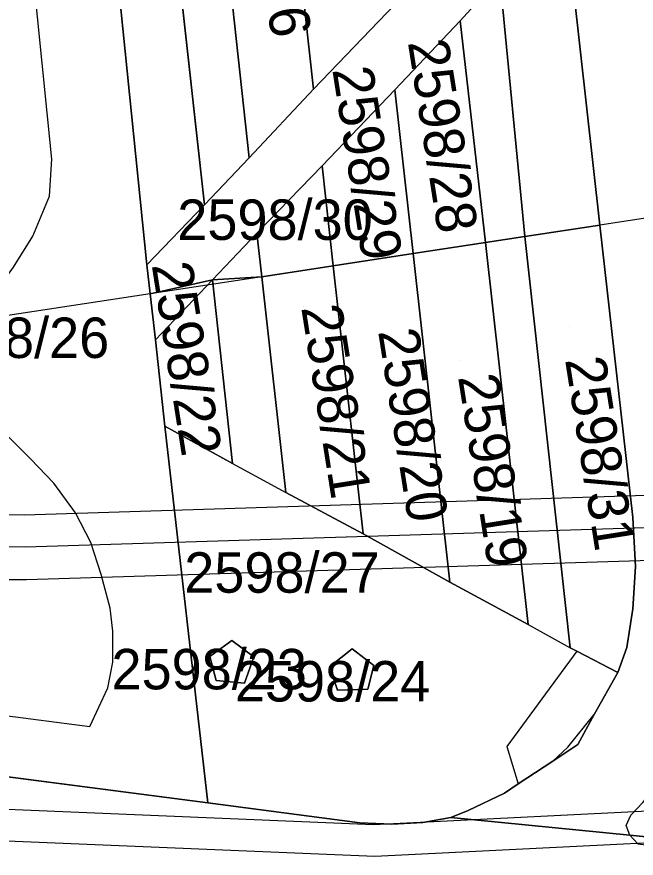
# Model space of a CAD drawing. Extents: x -263423 to -261326, y -1240067 to -1237864.
# Drawn here: x -263190.74 to -263160.11, y -1239995.08 to -1239953.46 of the extents above; entities that cross this region are included whole.
import ezdxf

# ---------------------------------------------------------------- set-up
doc = ezdxf.new("R2010")
doc.units = 0
for name, color, linetype in [('body_kn', 7, 'Continuous'), ('kladpar_druhypozemkov', 7, 'Continuous'), ('kladpar_hranice', 7, 'Continuous'), ('kladpar_parcelnecisla', 7, 'Continuous'), ('kladpar_plochy', 7, 'Continuous'), ('kladpar_sipky', 7, 'Continuous'), ('linie', 7, 'Continuous'), ('tarchy_linie', 7, 'Continuous'), ('zappar_hrandruhpozemk', 7, 'Continuous')]:
    doc.layers.add(name, color=color, linetype=linetype)

msp = doc.modelspace()

# ---------------------------------------------------------------- linework, layer by layer
at = {"layer": 'body_kn'}
for p, q in [((-263168.82, -1239953.66), (-263168.82, -1239953.66)), ((-263168.82, -1239953.66), (-263168.82, -1239953.66)), ((-263176.07, -1239957.04), (-263176.07, -1239957.04)), ((-263172.04, -1239957.08), (-263172.04, -1239957.08)), ((-263172.04, -1239957.08), (-263172.04, -1239957.08)), ((-263189.01, -1239960.5), (-263189.01, -1239960.5)), ((-263179.26, -1239960.44), (-263179.26, -1239960.44)), ((-263175.64, -1239960.83), (-263175.64, -1239960.83)), ((-263175.64, -1239960.83), (-263175.64, -1239960.83)), ((-263189.13, -1239962.34), (-263189.13, -1239962.34)), ((-263181.47, -1239962.77), (-263181.47, -1239962.77)), ((-263181.47, -1239962.77), (-263181.47, -1239962.77)), ((-263161.9, -1239963.77), (-263161.9, -1239963.77)), ((-263178.87, -1239964.17), (-263178.87, -1239964.17)), ((-263189.96, -1239964.32), (-263189.96, -1239964.32)), ((-263167.57, -1239964.63), (-263167.57, -1239964.63)), ((-263165.62, -1239964.33), (-263165.62, -1239964.33)), ((-263165.62, -1239964.33), (-263165.62, -1239964.33)), ((-263171.14, -1239965.17), (-263171.14, -1239965.17)), ((-263171.14, -1239965.17), (-263171.14, -1239965.17)), ((-263184.32, -1239965.74), (-263184.32, -1239965.74)), ((-263175.09, -1239965.78), (-263175.09, -1239965.78)), ((-263175.09, -1239965.78), (-263175.09, -1239965.78)), ((-263178.63, -1239966.32), (-263178.63, -1239966.32)), ((-263178.63, -1239966.32), (-263178.63, -1239966.32)), ((-263181.06, -1239966.48), (-263181.06, -1239966.48)), ((-263181.06, -1239966.48), (-263181.06, -1239966.48)), ((-263184.15, -1239967.16), (-263184.15, -1239967.16)), ((-263183.88, -1239969.44), (-263183.88, -1239969.44)), ((-263183.88, -1239969.44), (-263183.88, -1239969.44)), ((-263183.42, -1239973.72), (-263183.42, -1239973.72)), ((-263183.42, -1239973.72), (-263183.42, -1239973.72)), ((-263190.07, -1239975.33), (-263190.07, -1239975.33)), ((-263180.07, -1239975.56), (-263180.07, -1239975.56)), ((-263180.07, -1239975.56), (-263180.07, -1239975.56)), ((-263188.92, -1239976.53), (-263188.92, -1239976.53)), ((-263177.44, -1239976.99), (-263177.44, -1239976.99)), ((-263187.84, -1239978), (-263187.84, -1239978)), ((-263190.37, -1239978.1), (-263190.37, -1239978.1)), ((-263160.28, -1239978.23), (-263160.28, -1239978.23)), ((-263173.61, -1239979.03), (-263173.61, -1239979.03)), ((-263187.08, -1239979.46), (-263187.08, -1239979.46)), ((-263190.32, -1239979.7), (-263190.32, -1239979.7)), ((-263160.14, -1239980.65), (-263160.14, -1239980.65)), ((-263190.27, -1239981.3), (-263190.27, -1239981.3)), ((-263190.27, -1239981.3), (-263190.27, -1239981.3)), ((-263186.57, -1239981.05), (-263186.57, -1239981.05)), ((-263169.32, -1239981.42), (-263169.32, -1239981.42)), ((-263186.12, -1239982.71), (-263186.12, -1239982.71)), ((-263160.27, -1239982.75), (-263160.27, -1239982.75)), ((-263165.45, -1239983.53), (-263165.45, -1239983.53)), ((-263165.45, -1239983.53), (-263165.45, -1239983.53)), ((-263185.99, -1239983.85), (-263185.99, -1239983.85)), ((-263180.11, -1239984.32), (-263180.11, -1239984.32)), ((-263180.11, -1239984.32), (-263180.11, -1239984.32)), ((-263163.37, -1239984.67), (-263163.37, -1239984.67)), ((-263160.58, -1239984.66), (-263160.58, -1239984.66)), ((-263174.16, -1239984.73), (-263174.16, -1239984.73)), ((-263174.16, -1239984.73), (-263174.16, -1239984.73)), ((-263163.05, -1239984.84), (-263163.05, -1239984.84)), ((-263163.05, -1239984.84), (-263163.05, -1239984.84)), ((-263185.99, -1239985.38), (-263185.99, -1239985.38)), ((-263181.2, -1239985.1), (-263181.2, -1239985.1)), ((-263179.03, -1239985.12), (-263179.03, -1239985.12)), ((-263175.28, -1239985.62), (-263175.28, -1239985.62)), ((-263173.08, -1239985.55), (-263173.08, -1239985.55)), ((-263161.01, -1239985.89), (-263161.01, -1239985.89)), ((-263180.89, -1239986.29), (-263180.89, -1239986.29)), ((-263186.24, -1239986.65), (-263186.24, -1239986.65)), ((-263179.48, -1239986.43), (-263179.48, -1239986.43)), ((-263173.38, -1239986.72), (-263173.38, -1239986.72)), ((-263174.88, -1239986.77), (-263174.88, -1239986.77)), ((-263162.18, -1239987.98), (-263162.18, -1239987.98)), ((-263187.13, -1239988.56), (-263187.13, -1239988.56)), ((-263187.13, -1239988.56), (-263187.13, -1239988.56)), ((-263166.5, -1239989.55), (-263166.5, -1239989.55)), ((-263163.49, -1239989.59), (-263163.49, -1239989.59)), ((-263162.99, -1239989.46), (-263162.99, -1239989.46)), ((-263164.24, -1239990.28), (-263164.24, -1239990.28)), ((-263164.24, -1239990.28), (-263164.24, -1239990.28)), ((-263165.94, -1239991.41), (-263165.94, -1239991.41)), ((-263166.63, -1239991.87), (-263166.63, -1239991.87)), ((-263181.29, -1239992.35), (-263181.29, -1239992.35)), ((-263168.42, -1239992.72), (-263168.42, -1239992.72)), ((-263160.38, -1239992.95), (-263160.38, -1239992.95)), ((-263173.78, -1239993.33), (-263173.78, -1239993.33)), ((-263172.19, -1239993.39), (-263172.19, -1239993.39)), ((-263170.67, -1239993.32), (-263170.67, -1239993.32)), ((-263169.27, -1239993.07), (-263169.27, -1239993.07)), ((-263173.11, -1239993.43), (-263173.11, -1239993.43)), ((-263160.6, -1239993.46), (-263160.6, -1239993.46)), ((-263160.43, -1239993.94), (-263160.43, -1239993.94)), ((-263160.43, -1239993.94), (-263160.43, -1239993.94)), ((-263173.03, -1239995), (-263173.03, -1239995))]:
    msp.add_line(p, q, dxfattribs=at)
at = {"layer": 'kladpar_druhypozemkov'}
for p, q in [((-263168.82, -1239960.69), (-263168.82, -1239960.69)), ((-263172.56, -1239961.5), (-263172.56, -1239961.5)), ((-263176.57, -1239962.57), (-263176.57, -1239962.57)), ((-263176.57, -1239967.78), (-263176.57, -1239967.78)), ((-263182.97, -1239968.21), (-263182.97, -1239968.21)), ((-263163.39, -1239968.79), (-263163.39, -1239968.79)), ((-263172.7, -1239969.12), (-263172.7, -1239969.12)), ((-263168.82, -1239970.46), (-263168.82, -1239970.46)), ((-263181.49, -1239970.98), (-263181.49, -1239970.98)), ((-263178.2, -1239979.83), (-263178.2, -1239979.83)), ((-263180.17, -1239985.27), (-263180.17, -1239985.27)), ((-263174.1, -1239985.6), (-263174.1, -1239985.6))]:
    msp.add_line(p, q, dxfattribs=at)
at = {"layer": 'kladpar_hranice'}
msp.add_line((-263181.29, -1239992.35), (-263183.42, -1239973.72), dxfattribs=at)
for points in [[(-263178.81, -1239846.85), (-263172.6, -1239902.36), (-263168.4, -1239901.9), (-263168.05, -1239905.15), (-263172.25, -1239905.62), (-263167.47, -1239948.09), (-263165.39, -1239950.06), (-263166.86, -1239951.52), (-263165.62, -1239964.33), (-263167.57, -1239964.63), (-263168.82, -1239953.66), (-263172.04, -1239957.08), (-263175.64, -1239960.83), (-263178.87, -1239964.17), (-263178.63, -1239966.32), (-263181.06, -1239966.48), (-263184.15, -1239967.16), (-263184.32, -1239965.74), (-263181.47, -1239962.77), (-263187.59, -1239907.31), (-263190.22, -1239907.6), (-263190.58, -1239904.35), (-263187.96, -1239904.06)], [(-263172.25, -1239905.62), (-263168.05, -1239905.15), (-263164.52, -1239940.44), (-263161.9, -1239963.77), (-263165.62, -1239964.33), (-263166.86, -1239951.52), (-263165.39, -1239950.06), (-263167.47, -1239948.09), (-263172.25, -1239905.62)], [(-263185.17, -1239907.05), (-263184.51, -1239912.65), (-263184.18, -1239915.4), (-263182.68, -1239928.94), (-263181.97, -1239935.45), (-263179.26, -1239960.44), (-263176.07, -1239957.04), (-263172.45, -1239953.27), (-263169.24, -1239949.95), (-263174.2, -1239905.83), (-263176.25, -1239906.08), (-263179.86, -1239906.49), (-263185.17, -1239907.05)], [(-263190.22, -1239907.6), (-263184.32, -1239965.74), (-263184.15, -1239967.16), (-263183.88, -1239969.44), (-263183.42, -1239973.72), (-263181.29, -1239992.35), (-263191.83, -1239990.98)], [(-263190.22, -1239907.6), (-263187.59, -1239907.31), (-263181.47, -1239962.77), (-263184.32, -1239965.74), (-263190.22, -1239907.6)], [(-263181.97, -1239935.45), (-263179.23, -1239936.92), (-263178.31, -1239938.12), (-263177.98, -1239939.66), (-263176.07, -1239957.04), (-263179.26, -1239960.44), (-263181.97, -1239935.45)], [(-263172.45, -1239953.27), (-263176.07, -1239957.04), (-263177.98, -1239939.66)], [(-263153.75, -1239994.6), (-263160.43, -1239993.94), (-263169.27, -1239993.07), (-263168.42, -1239992.72), (-263166.63, -1239991.87), (-263165.94, -1239991.41), (-263164.24, -1239990.28), (-263162.99, -1239989.46), (-263162.18, -1239987.98), (-263161.01, -1239985.89), (-263160.58, -1239984.66), (-263160.27, -1239982.75), (-263160.14, -1239980.65), (-263160.28, -1239978.23), (-263161.9, -1239963.77), (-263164.52, -1239940.44)], [(-263172.04, -1239957.08), (-263168.82, -1239953.66), (-263167.57, -1239964.63), (-263171.14, -1239965.17), (-263172.04, -1239957.08)], [(-263175.64, -1239960.83), (-263172.04, -1239957.08), (-263171.14, -1239965.17), (-263175.09, -1239965.78), (-263175.64, -1239960.83)], [(-263178.63, -1239966.32), (-263178.87, -1239964.17), (-263175.64, -1239960.83), (-263175.09, -1239965.78), (-263178.63, -1239966.32)], [(-263165.62, -1239964.33), (-263161.9, -1239963.77), (-263160.28, -1239978.23), (-263160.14, -1239980.65), (-263160.27, -1239982.75), (-263160.58, -1239984.66), (-263161.01, -1239985.89), (-263163.05, -1239984.84), (-263163.37, -1239984.67), (-263165.62, -1239964.33)], [(-263183.42, -1239973.72), (-263180.07, -1239975.56), (-263181.06, -1239966.48), (-263178.63, -1239966.32), (-263177.44, -1239976.99), (-263173.61, -1239979.03), (-263169.32, -1239981.42), (-263165.45, -1239983.53), (-263167.57, -1239964.63), (-263165.62, -1239964.33), (-263163.37, -1239984.67), (-263163.05, -1239984.84), (-263161.01, -1239985.89), (-263162.18, -1239987.98), (-263162.99, -1239989.46), (-263164.24, -1239990.28), (-263165.94, -1239991.41), (-263166.63, -1239991.87), (-263168.42, -1239992.72), (-263169.27, -1239993.07), (-263170.67, -1239993.32), (-263172.19, -1239993.39), (-263173.78, -1239993.33), (-263181.29, -1239992.35)], [(-263171.14, -1239965.17), (-263167.57, -1239964.63), (-263165.45, -1239983.53), (-263169.32, -1239981.42), (-263171.14, -1239965.17)], [(-263175.09, -1239965.78), (-263171.14, -1239965.17), (-263169.32, -1239981.42), (-263173.61, -1239979.03), (-263175.09, -1239965.78)], [(-263178.63, -1239966.32), (-263175.09, -1239965.78), (-263173.61, -1239979.03), (-263177.44, -1239976.99), (-263178.63, -1239966.32)], [(-263181.06, -1239966.48), (-263183.88, -1239969.44), (-263184.15, -1239967.16), (-263181.06, -1239966.48)], [(-263183.88, -1239969.44), (-263181.06, -1239966.48), (-263180.07, -1239975.56), (-263183.42, -1239973.72), (-263183.88, -1239969.44)], [(-263271.44, -1239977.73), (-263248.75, -1239983.7), (-263191.83, -1239990.98), (-263181.29, -1239992.35), (-263173.78, -1239993.33), (-263172.19, -1239993.39), (-263170.67, -1239993.32), (-263169.27, -1239993.07), (-263160.43, -1239993.94), (-263153.75, -1239994.6)], [(-263180.11, -1239984.32), (-263179.03, -1239985.12), (-263179.48, -1239986.43), (-263180.89, -1239986.29), (-263181.2, -1239985.1), (-263180.11, -1239984.32)], [(-263180.89, -1239986.29), (-263179.48, -1239986.43), (-263179.03, -1239985.12), (-263180.11, -1239984.32), (-263181.2, -1239985.1), (-263180.89, -1239986.29)], [(-263174.16, -1239984.73), (-263173.08, -1239985.55), (-263173.38, -1239986.72), (-263174.88, -1239986.77), (-263175.28, -1239985.62), (-263174.16, -1239984.73)], [(-263174.88, -1239986.77), (-263173.38, -1239986.72), (-263173.08, -1239985.55), (-263174.16, -1239984.73), (-263175.28, -1239985.62), (-263174.88, -1239986.77)]]:
    msp.add_lwpolyline(points, dxfattribs=at)
at = {"layer": 'kladpar_plochy'}
for p, q in [((-263190.22, -1239907.6), (-263184.32, -1239965.74)), ((-263181.47, -1239962.77), (-263187.59, -1239907.31)), ((-263181.97, -1239935.45), (-263179.26, -1239960.44)), ((-263161.9, -1239963.77), (-263164.52, -1239940.44)), ((-263166.86, -1239951.52), (-263165.62, -1239964.33)), ((-263176.07, -1239957.04), (-263172.45, -1239953.27)), ((-263168.82, -1239953.66), (-263172.04, -1239957.08)), ((-263167.57, -1239964.63), (-263168.82, -1239953.66)), ((-263179.26, -1239960.44), (-263176.07, -1239957.04)), ((-263172.04, -1239957.08), (-263175.64, -1239960.83)), ((-263175.64, -1239960.83), (-263178.87, -1239964.17)), ((-263184.32, -1239965.74), (-263181.47, -1239962.77)), ((-263160.28, -1239978.23), (-263161.9, -1239963.77)), ((-263178.87, -1239964.17), (-263178.63, -1239966.32)), ((-263165.62, -1239964.33), (-263167.57, -1239964.63)), ((-263167.57, -1239964.63), (-263165.62, -1239964.33)), ((-263165.45, -1239983.53), (-263167.57, -1239964.63)), ((-263165.62, -1239964.33), (-263163.37, -1239984.67)), ((-263184.15, -1239967.16), (-263184.32, -1239965.74)), ((-263184.32, -1239965.74), (-263184.15, -1239967.16)), ((-263178.63, -1239966.32), (-263181.06, -1239966.48)), ((-263181.06, -1239966.48), (-263178.63, -1239966.32)), ((-263178.63, -1239966.32), (-263177.44, -1239976.99)), ((-263181.06, -1239966.48), (-263184.15, -1239967.16)), ((-263180.07, -1239975.56), (-263181.06, -1239966.48)), ((-263184.15, -1239967.16), (-263183.88, -1239969.44)), ((-263183.88, -1239969.44), (-263183.42, -1239973.72)), ((-263183.42, -1239973.72), (-263180.07, -1239975.56)), ((-263181.29, -1239992.35), (-263183.42, -1239973.72)), ((-263183.42, -1239973.72), (-263181.29, -1239992.35)), ((-263177.44, -1239976.99), (-263173.61, -1239979.03)), ((-263160.14, -1239980.65), (-263160.28, -1239978.23)), ((-263173.61, -1239979.03), (-263169.32, -1239981.42)), ((-263160.27, -1239982.75), (-263160.14, -1239980.65)), ((-263169.32, -1239981.42), (-263165.45, -1239983.53)), ((-263160.58, -1239984.66), (-263160.27, -1239982.75)), ((-263180.11, -1239984.32), (-263181.2, -1239985.1)), ((-263179.03, -1239985.12), (-263180.11, -1239984.32)), ((-263163.37, -1239984.67), (-263163.05, -1239984.84)), ((-263161.01, -1239985.89), (-263160.58, -1239984.66)), ((-263174.16, -1239984.73), (-263175.28, -1239985.62)), ((-263173.08, -1239985.55), (-263174.16, -1239984.73)), ((-263163.05, -1239984.84), (-263161.01, -1239985.89)), ((-263181.2, -1239985.1), (-263180.89, -1239986.29)), ((-263179.48, -1239986.43), (-263179.03, -1239985.12)), ((-263175.28, -1239985.62), (-263174.88, -1239986.77)), ((-263173.38, -1239986.72), (-263173.08, -1239985.55)), ((-263161.01, -1239985.89), (-263162.18, -1239987.98)), ((-263162.18, -1239987.98), (-263161.01, -1239985.89)), ((-263180.89, -1239986.29), (-263179.48, -1239986.43)), ((-263174.88, -1239986.77), (-263173.38, -1239986.72)), ((-263162.18, -1239987.98), (-263162.99, -1239989.46)), ((-263162.99, -1239989.46), (-263162.18, -1239987.98)), ((-263162.99, -1239989.46), (-263164.24, -1239990.28)), ((-263164.24, -1239990.28), (-263162.99, -1239989.46)), ((-263164.24, -1239990.28), (-263165.94, -1239991.41)), ((-263165.94, -1239991.41), (-263164.24, -1239990.28)), ((-263191.83, -1239990.98), (-263181.29, -1239992.35)), ((-263181.29, -1239992.35), (-263191.83, -1239990.98)), ((-263165.94, -1239991.41), (-263166.63, -1239991.87)), ((-263166.63, -1239991.87), (-263165.94, -1239991.41)), ((-263166.63, -1239991.87), (-263168.42, -1239992.72)), ((-263168.42, -1239992.72), (-263166.63, -1239991.87)), ((-263173.78, -1239993.33), (-263181.29, -1239992.35)), ((-263181.29, -1239992.35), (-263173.78, -1239993.33)), ((-263168.42, -1239992.72), (-263169.27, -1239993.07)), ((-263169.27, -1239993.07), (-263168.42, -1239992.72)), ((-263172.19, -1239993.39), (-263173.78, -1239993.33)), ((-263173.78, -1239993.33), (-263172.19, -1239993.39)), ((-263170.67, -1239993.32), (-263172.19, -1239993.39)), ((-263172.19, -1239993.39), (-263170.67, -1239993.32)), ((-263169.27, -1239993.07), (-263170.67, -1239993.32)), ((-263170.67, -1239993.32), (-263169.27, -1239993.07)), ((-263169.27, -1239993.07), (-263160.43, -1239993.94)), ((-263160.43, -1239993.94), (-263169.27, -1239993.07)), ((-263160.43, -1239993.94), (-263153.75, -1239994.6)), ((-263153.75, -1239994.6), (-263160.43, -1239993.94))]:
    msp.add_line(p, q, dxfattribs=at)
for points in [[(-263172.25, -1239905.62), (-263168.05, -1239905.15), (-263164.52, -1239940.44), (-263161.9, -1239963.77), (-263165.62, -1239964.33), (-263166.86, -1239951.52), (-263165.39, -1239950.06), (-263167.47, -1239948.09)], [(-263190.22, -1239907.6), (-263187.59, -1239907.31), (-263181.47, -1239962.77), (-263184.32, -1239965.74)], [(-263181.97, -1239935.45), (-263179.23, -1239936.92), (-263178.31, -1239938.12), (-263177.98, -1239939.66), (-263176.07, -1239957.04), (-263179.26, -1239960.44)], [(-263172.04, -1239957.08), (-263168.82, -1239953.66), (-263167.57, -1239964.63), (-263171.14, -1239965.17)], [(-263175.64, -1239960.83), (-263172.04, -1239957.08), (-263171.14, -1239965.17), (-263175.09, -1239965.78)], [(-263178.63, -1239966.32), (-263178.87, -1239964.17), (-263175.64, -1239960.83), (-263175.09, -1239965.78)], [(-263165.62, -1239964.33), (-263161.9, -1239963.77), (-263160.28, -1239978.23), (-263160.14, -1239980.65), (-263160.27, -1239982.75), (-263160.58, -1239984.66), (-263161.01, -1239985.89), (-263163.05, -1239984.84), (-263163.37, -1239984.67)], [(-263171.14, -1239965.17), (-263167.57, -1239964.63), (-263165.45, -1239983.53), (-263169.32, -1239981.42)], [(-263175.09, -1239965.78), (-263171.14, -1239965.17), (-263169.32, -1239981.42), (-263173.61, -1239979.03)], [(-263178.63, -1239966.32), (-263175.09, -1239965.78), (-263173.61, -1239979.03), (-263177.44, -1239976.99)], [(-263181.06, -1239966.48), (-263183.88, -1239969.44), (-263184.15, -1239967.16)], [(-263183.88, -1239969.44), (-263181.06, -1239966.48), (-263180.07, -1239975.56), (-263183.42, -1239973.72)], [(-263180.11, -1239984.32), (-263179.03, -1239985.12), (-263179.48, -1239986.43), (-263180.89, -1239986.29), (-263181.2, -1239985.1)], [(-263174.16, -1239984.73), (-263173.08, -1239985.55), (-263173.38, -1239986.72), (-263174.88, -1239986.77), (-263175.28, -1239985.62)]]:
    msp.add_lwpolyline(points, close=True, dxfattribs=at)
msp.add_lwpolyline([(-263172.45, -1239953.27), (-263176.07, -1239957.04), (-263177.98, -1239939.66)], dxfattribs=at)
at = {"layer": 'kladpar_sipky'}
msp.add_line((-263183.77, -1239968.21), (-263183.77, -1239968.21), dxfattribs=at)
at = {"layer": 'linie'}
msp.add_lwpolyline([(-263142.39, -1239960.79), (-263161.9, -1239963.77), (-263165.62, -1239964.33), (-263167.57, -1239964.63), (-263171.14, -1239965.17), (-263175.09, -1239965.78), (-263178.63, -1239966.32), (-263184.15, -1239967.16), (-263200.62, -1239969.67), (-263221.83, -1239972.48), (-263226.02, -1239972.99), (-263271.44, -1239977.73), (-263294.57, -1239975.32)], dxfattribs=at)
at = {"layer": 'tarchy_linie'}
for points in [[(-263294.6, -1239973.59), (-263291.63, -1239974.47), (-263273.28, -1239975.85), (-263273.09, -1239975.95), (-263270.87, -1239976.78), (-263269.02, -1239977.22), (-263266.8, -1239977.22), (-263261.88, -1239976.71), (-263245.34, -1239977.95), (-263200.07, -1239978.07), (-263199.83, -1239979.49), (-263196.85, -1239979.1), (-263196.97, -1239978.08), (-263190.37, -1239978.1), (-263157.01, -1239977.05)], [(-263147.76, -1239993.75), (-263173.03, -1239995), (-263209.03, -1239993.5), (-263262.23, -1239984.8), (-263294.57, -1239975.24)], [(-263150.15, -1239978.44), (-263190.32, -1239979.7), (-263245.34, -1239979.55), (-263294.56, -1239975.85)], [(-263190.27, -1239981.3), (-263156.71, -1239980.25), (-263155.56, -1239992.56), (-263173.11, -1239993.43), (-263208.96, -1239991.93), (-263261.98, -1239983.25), (-263277.11, -1239978.77), (-263245.34, -1239981.15), (-263200.97, -1239981.27), (-263200.92, -1239982.65), (-263195.01, -1239982.39), (-263195.02, -1239981.29), (-263190.27, -1239981.3)]]:
    msp.add_lwpolyline(points, dxfattribs=at)
at = {"layer": 'zappar_hrandruhpozemk'}
for p, q in [((-263168.82, -1239953.66), (-263166.86, -1239951.52)), ((-263181.47, -1239962.77), (-263179.26, -1239960.44)), ((-263181.06, -1239966.48), (-263178.87, -1239964.17)), ((-263188.92, -1239976.53), (-263190.07, -1239975.33)), ((-263180.07, -1239975.56), (-263177.44, -1239976.99)), ((-263165.45, -1239983.53), (-263163.37, -1239984.67)), ((-263163.05, -1239984.84), (-263166.5, -1239989.55)), ((-263209.24, -1239985.71), (-263187.13, -1239988.56)), ((-263166.5, -1239989.55), (-263165.94, -1239991.41))]:
    msp.add_line(p, q, dxfattribs=at)
for points in [[(-263190.07, -1239975.33), (-263191.15, -1239974.24), (-263192.48, -1239973.54), (-263193.56, -1239973.16), (-263194.58, -1239973.1), (-263195.66, -1239973.36), (-263196.3, -1239973.61), (-263197.12, -1239973.61), (-263197.95, -1239973.42), (-263198.39, -1239973.1), (-263198.58, -1239972.47), (-263198.52, -1239971.89), (-263198.08, -1239971.51), (-263197.57, -1239971.13), (-263196.74, -1239970.81), (-263195.66, -1239970.49), (-263194.52, -1239969.85), (-263193.19, -1239968.71), (-263192.11, -1239967.5), (-263190.91, -1239965.84), (-263189.96, -1239964.32), (-263189.13, -1239962.34), (-263189.01, -1239960.5), (-263190.68, -1239943.95)], [(-263187.13, -1239988.56), (-263186.24, -1239986.65), (-263185.99, -1239985.38), (-263185.99, -1239983.85), (-263186.12, -1239982.71), (-263186.57, -1239981.05), (-263187.08, -1239979.46), (-263187.84, -1239978), (-263188.92, -1239976.53)], [(-263160.43, -1239993.94), (-263160.6, -1239993.46), (-263160.38, -1239992.95), (-263159.78, -1239992.32), (-263158.56, -1239990.72), (-263157.57, -1239989), (-263156.66, -1239986.85), (-263156.17, -1239986.66), (-263155.75, -1239986.92)], [(-263164.24, -1239990.28), (-263163.49, -1239989.59), (-263162.18, -1239987.98)], [(-263160.43, -1239993.94), (-263160.02, -1239994.37), (-263154.2, -1239995.08), (-263153.87, -1239994.94), (-263153.75, -1239994.6)]]:
    msp.add_lwpolyline(points, dxfattribs=at)

# ---------------------------------------------------------------- texts
at = {"layer": 'kladpar_parcelnecisla'}
for s, p in [('2598/16', (-263179.636, -1239945.039)), ('2598/28', (-263171.408, -1239954.715)), ('2598/29', (-263175.144, -1239956.069)), ('2598/22', (-263184.077, -1239965.733)), ('2598/21', (-263176.68, -1239967.843)), ('2598/20', (-263172.879, -1239969.017)), ('2598/31', (-263163.632, -1239970.417)), ('2598/19', (-263168.926, -1239971.269))]:
    msp.add_text(s, height=2, rotation=279, dxfattribs=at).set_placement(p)
for s, p in [('2598/30', (-263182.808, -1239964.5)), ('2598/26', (-263195.841, -1239970.34)), ('2598/27', (-263182.464, -1239981.95)), ('2598/23', (-263186.063, -1239986.73)), ('2598/24', (-263179.961, -1239987.33))]:
    msp.add_text(s, height=2, dxfattribs=at).set_placement(p)

doc.saveas('drawing.dxf')
